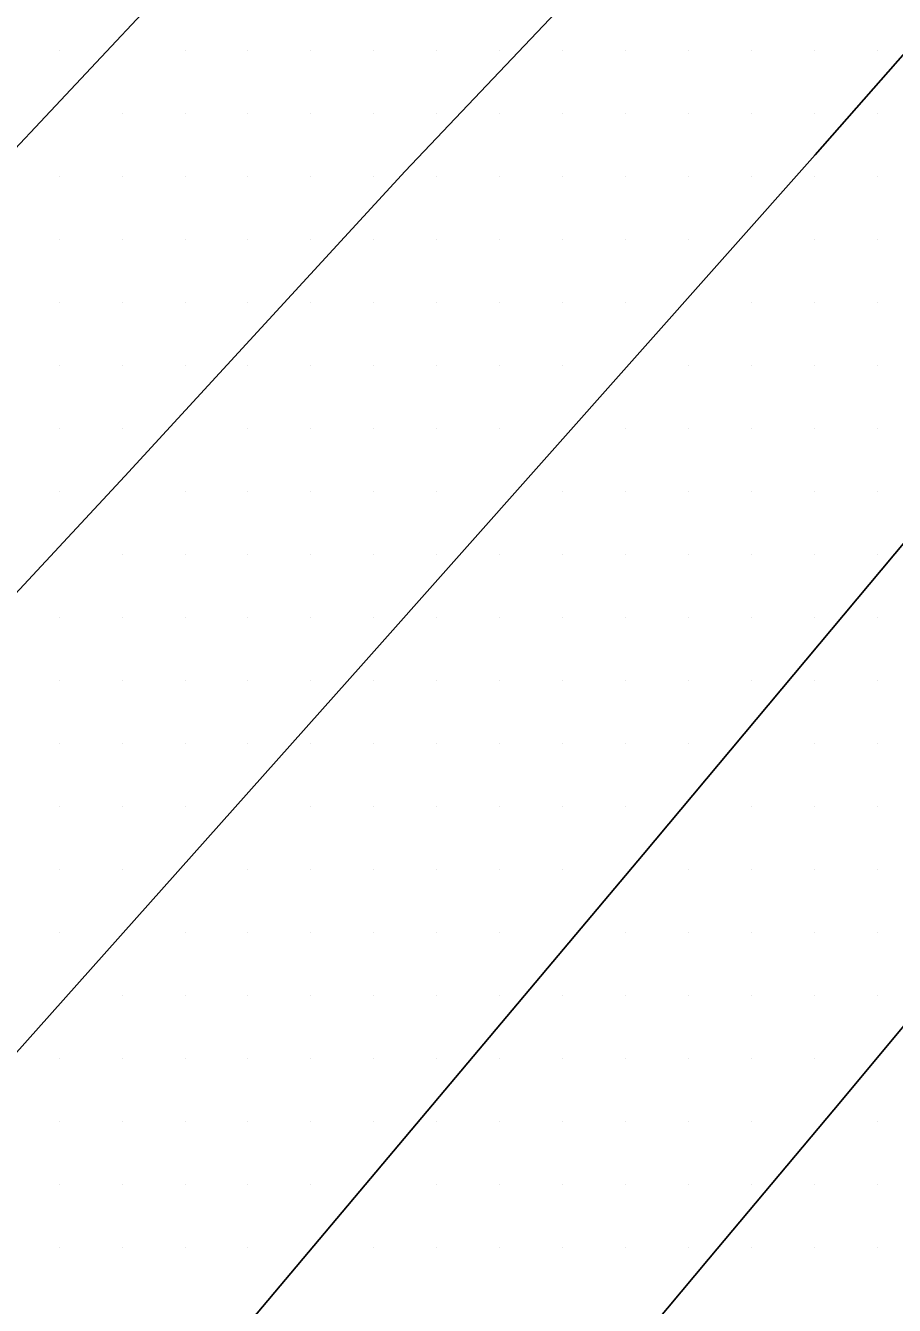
# Model space of a CAD drawing. Extents: x 1762120 to 1766775, y 709485 to 712965.
# Drawn here: x 1766407.4 to 1766441.9, y 710241.4 to 710292.3 of the extents above; entities that cross this region are included whole.
import ezdxf

# ---------------------------------------------------------------- set-up
doc = ezdxf.new("R2010")
doc.units = 0
doc.layers.add('Exist DTM Scan Elevation Point', color=7, linetype='Continuous')
doc.layers.add('Exist Roads EOT', color=7, linetype='Continuous')

msp = doc.modelspace()

# ---------------------------------------------------------------- linework, layer by layer
at = {"layer": 'Exist DTM Scan Elevation Point'}
for p, q in [((1766408.75, 710291.25), (1766408.75, 710291.25)), ((1766413.75, 710291.25), (1766413.75, 710291.25)), ((1766416.25, 710291.25), (1766416.25, 710291.25)), ((1766418.75, 710291.25), (1766418.75, 710291.25)), ((1766421.25, 710291.25), (1766421.25, 710291.25)), ((1766423.75, 710291.25), (1766423.75, 710291.25)), ((1766426.25, 710291.25), (1766426.25, 710291.25)), ((1766428.75, 710291.25), (1766428.75, 710291.25)), ((1766431.25, 710291.25), (1766431.25, 710291.25)), ((1766433.75, 710291.25), (1766433.75, 710291.25)), ((1766436.25, 710291.25), (1766436.25, 710291.25)), ((1766438.75, 710291.25), (1766438.75, 710291.25)), ((1766441.25, 710291.25), (1766441.25, 710291.25)), ((1766411.25, 710288.75), (1766411.25, 710288.75)), ((1766413.75, 710288.75), (1766413.75, 710288.75)), ((1766416.25, 710288.75), (1766416.25, 710288.75)), ((1766418.75, 710288.75), (1766418.75, 710288.75)), ((1766421.25, 710288.75), (1766421.25, 710288.75)), ((1766423.75, 710288.75), (1766423.75, 710288.75)), ((1766426.25, 710288.75), (1766426.25, 710288.75)), ((1766428.75, 710288.75), (1766428.75, 710288.75)), ((1766431.25, 710288.75), (1766431.25, 710288.75)), ((1766433.75, 710288.75), (1766433.75, 710288.75)), ((1766436.25, 710288.75), (1766436.25, 710288.75)), ((1766438.75, 710288.75), (1766438.75, 710288.75)), ((1766441.25, 710288.75), (1766441.25, 710288.75)), ((1766408.75, 710286.25), (1766408.75, 710286.25)), ((1766411.25, 710286.25), (1766411.25, 710286.25)), ((1766413.75, 710286.25), (1766413.75, 710286.25)), ((1766416.25, 710286.25), (1766416.25, 710286.25)), ((1766418.75, 710286.25), (1766418.75, 710286.25)), ((1766421.25, 710286.25), (1766421.25, 710286.25)), ((1766423.75, 710286.25), (1766423.75, 710286.25)), ((1766426.25, 710286.25), (1766426.25, 710286.25)), ((1766428.75, 710286.25), (1766428.75, 710286.25)), ((1766431.25, 710286.25), (1766431.25, 710286.25)), ((1766433.75, 710286.25), (1766433.75, 710286.25)), ((1766436.25, 710286.25), (1766436.25, 710286.25)), ((1766438.75, 710286.25), (1766438.75, 710286.25)), ((1766441.25, 710286.25), (1766441.25, 710286.25)), ((1766408.75, 710283.75), (1766408.75, 710283.75)), ((1766411.25, 710283.75), (1766411.25, 710283.75)), ((1766413.75, 710283.75), (1766413.75, 710283.75)), ((1766416.25, 710283.75), (1766416.25, 710283.75)), ((1766418.75, 710283.75), (1766418.75, 710283.75)), ((1766421.25, 710283.75), (1766421.25, 710283.75)), ((1766423.75, 710283.75), (1766423.75, 710283.75)), ((1766426.25, 710283.75), (1766426.25, 710283.75)), ((1766428.75, 710283.75), (1766428.75, 710283.75)), ((1766431.25, 710283.75), (1766431.25, 710283.75)), ((1766433.75, 710283.75), (1766433.75, 710283.75)), ((1766438.75, 710283.75), (1766438.75, 710283.75)), ((1766441.25, 710283.75), (1766441.25, 710283.75)), ((1766408.75, 710281.25), (1766408.75, 710281.25)), ((1766411.25, 710281.25), (1766411.25, 710281.25)), ((1766413.75, 710281.25), (1766413.75, 710281.25)), ((1766416.25, 710281.25), (1766416.25, 710281.25)), ((1766418.75, 710281.25), (1766418.75, 710281.25)), ((1766421.25, 710281.25), (1766421.25, 710281.25)), ((1766423.75, 710281.25), (1766423.75, 710281.25)), ((1766426.25, 710281.25), (1766426.25, 710281.25)), ((1766428.75, 710281.25), (1766428.75, 710281.25)), ((1766431.25, 710281.25), (1766431.25, 710281.25)), ((1766436.25, 710281.25), (1766436.25, 710281.25)), ((1766438.75, 710281.25), (1766438.75, 710281.25)), ((1766441.25, 710281.25), (1766441.25, 710281.25)), ((1766408.75, 710278.75), (1766408.75, 710278.75)), ((1766411.25, 710278.75), (1766411.25, 710278.75)), ((1766413.75, 710278.75), (1766413.75, 710278.75)), ((1766416.25, 710278.75), (1766416.25, 710278.75)), ((1766418.75, 710278.75), (1766418.75, 710278.75)), ((1766421.25, 710278.75), (1766421.25, 710278.75)), ((1766423.75, 710278.75), (1766423.75, 710278.75)), ((1766426.25, 710278.75), (1766426.25, 710278.75)), ((1766428.75, 710278.75), (1766428.75, 710278.75)), ((1766433.75, 710278.75), (1766433.75, 710278.75)), ((1766436.25, 710278.75), (1766436.25, 710278.75)), ((1766438.75, 710278.75), (1766438.75, 710278.75)), ((1766441.25, 710278.75), (1766441.25, 710278.75)), ((1766408.75, 710276.25), (1766408.75, 710276.25)), ((1766411.25, 710276.25), (1766411.25, 710276.25)), ((1766416.25, 710276.25), (1766416.25, 710276.25)), ((1766418.75, 710276.25), (1766418.75, 710276.25)), ((1766421.25, 710276.25), (1766421.25, 710276.25)), ((1766423.75, 710276.25), (1766423.75, 710276.25)), ((1766426.25, 710276.25), (1766426.25, 710276.25)), ((1766431.25, 710276.25), (1766431.25, 710276.25)), ((1766433.75, 710276.25), (1766433.75, 710276.25)), ((1766436.25, 710276.25), (1766436.25, 710276.25)), ((1766438.75, 710276.25), (1766438.75, 710276.25)), ((1766441.25, 710276.25), (1766441.25, 710276.25)), ((1766408.75, 710273.75), (1766408.75, 710273.75)), ((1766413.75, 710273.75), (1766413.75, 710273.75)), ((1766416.25, 710273.75), (1766416.25, 710273.75)), ((1766418.75, 710273.75), (1766418.75, 710273.75)), ((1766421.25, 710273.75), (1766421.25, 710273.75)), ((1766423.75, 710273.75), (1766423.75, 710273.75)), ((1766428.75, 710273.75), (1766428.75, 710273.75)), ((1766431.25, 710273.75), (1766431.25, 710273.75)), ((1766433.75, 710273.75), (1766433.75, 710273.75)), ((1766436.25, 710273.75), (1766436.25, 710273.75)), ((1766438.75, 710273.75), (1766438.75, 710273.75)), ((1766441.25, 710273.75), (1766441.25, 710273.75)), ((1766411.25, 710271.25), (1766411.25, 710271.25)), ((1766413.75, 710271.25), (1766413.75, 710271.25)), ((1766416.25, 710271.25), (1766416.25, 710271.25)), ((1766418.75, 710271.25), (1766418.75, 710271.25)), ((1766421.25, 710271.25), (1766421.25, 710271.25)), ((1766423.75, 710271.25), (1766423.75, 710271.25)), ((1766426.25, 710271.25), (1766426.25, 710271.25)), ((1766428.75, 710271.25), (1766428.75, 710271.25)), ((1766431.25, 710271.25), (1766431.25, 710271.25)), ((1766433.75, 710271.25), (1766433.75, 710271.25)), ((1766436.25, 710271.25), (1766436.25, 710271.25)), ((1766438.75, 710271.25), (1766438.75, 710271.25)), ((1766441.25, 710271.25), (1766441.25, 710271.25)), ((1766408.75, 710268.75), (1766408.75, 710268.75)), ((1766411.25, 710268.75), (1766411.25, 710268.75)), ((1766413.75, 710268.75), (1766413.75, 710268.75)), ((1766416.25, 710268.75), (1766416.25, 710268.75)), ((1766418.75, 710268.75), (1766418.75, 710268.75)), ((1766421.25, 710268.75), (1766421.25, 710268.75)), ((1766423.75, 710268.75), (1766423.75, 710268.75)), ((1766426.25, 710268.75), (1766426.25, 710268.75)), ((1766428.75, 710268.75), (1766428.75, 710268.75)), ((1766431.25, 710268.75), (1766431.25, 710268.75)), ((1766433.75, 710268.75), (1766433.75, 710268.75)), ((1766436.25, 710268.75), (1766436.25, 710268.75)), ((1766438.75, 710268.75), (1766438.75, 710268.75)), ((1766441.25, 710268.75), (1766441.25, 710268.75)), ((1766408.75, 710266.25), (1766408.75, 710266.25)), ((1766411.25, 710266.25), (1766411.25, 710266.25)), ((1766413.75, 710266.25), (1766413.75, 710266.25)), ((1766416.25, 710266.25), (1766416.25, 710266.25)), ((1766418.75, 710266.25), (1766418.75, 710266.25)), ((1766421.25, 710266.25), (1766421.25, 710266.25)), ((1766423.75, 710266.25), (1766423.75, 710266.25)), ((1766426.25, 710266.25), (1766426.25, 710266.25)), ((1766428.75, 710266.25), (1766428.75, 710266.25)), ((1766431.25, 710266.25), (1766431.25, 710266.25)), ((1766433.75, 710266.25), (1766433.75, 710266.25)), ((1766436.25, 710266.25), (1766436.25, 710266.25)), ((1766438.75, 710266.25), (1766438.75, 710266.25)), ((1766441.25, 710266.25), (1766441.25, 710266.25)), ((1766408.75, 710263.75), (1766408.75, 710263.75)), ((1766411.25, 710263.75), (1766411.25, 710263.75)), ((1766413.75, 710263.75), (1766413.75, 710263.75)), ((1766416.25, 710263.75), (1766416.25, 710263.75)), ((1766418.75, 710263.75), (1766418.75, 710263.75)), ((1766421.25, 710263.75), (1766421.25, 710263.75)), ((1766423.75, 710263.75), (1766423.75, 710263.75)), ((1766426.25, 710263.75), (1766426.25, 710263.75)), ((1766428.75, 710263.75), (1766428.75, 710263.75)), ((1766431.25, 710263.75), (1766431.25, 710263.75)), ((1766433.75, 710263.75), (1766433.75, 710263.75)), ((1766438.75, 710263.75), (1766438.75, 710263.75)), ((1766441.25, 710263.75), (1766441.25, 710263.75)), ((1766408.75, 710261.25), (1766408.75, 710261.25)), ((1766411.25, 710261.25), (1766411.25, 710261.25)), ((1766413.75, 710261.25), (1766413.75, 710261.25)), ((1766418.75, 710261.25), (1766418.75, 710261.25)), ((1766421.25, 710261.25), (1766421.25, 710261.25)), ((1766423.75, 710261.25), (1766423.75, 710261.25)), ((1766426.25, 710261.25), (1766426.25, 710261.25)), ((1766428.75, 710261.25), (1766428.75, 710261.25)), ((1766431.25, 710261.25), (1766431.25, 710261.25)), ((1766436.25, 710261.25), (1766436.25, 710261.25)), ((1766438.75, 710261.25), (1766438.75, 710261.25)), ((1766441.25, 710261.25), (1766441.25, 710261.25)), ((1766408.75, 710258.75), (1766408.75, 710258.75)), ((1766411.25, 710258.75), (1766411.25, 710258.75)), ((1766416.25, 710258.75), (1766416.25, 710258.75)), ((1766418.75, 710258.75), (1766418.75, 710258.75)), ((1766421.25, 710258.75), (1766421.25, 710258.75)), ((1766423.75, 710258.75), (1766423.75, 710258.75)), ((1766426.25, 710258.75), (1766426.25, 710258.75)), ((1766428.75, 710258.75), (1766428.75, 710258.75)), ((1766433.75, 710258.75), (1766433.75, 710258.75)), ((1766436.25, 710258.75), (1766436.25, 710258.75)), ((1766438.75, 710258.75), (1766438.75, 710258.75)), ((1766441.25, 710258.75), (1766441.25, 710258.75)), ((1766408.75, 710256.25), (1766408.75, 710256.25)), ((1766413.75, 710256.25), (1766413.75, 710256.25)), ((1766416.25, 710256.25), (1766416.25, 710256.25)), ((1766418.75, 710256.25), (1766418.75, 710256.25)), ((1766421.25, 710256.25), (1766421.25, 710256.25)), ((1766423.75, 710256.25), (1766423.75, 710256.25)), ((1766426.25, 710256.25), (1766426.25, 710256.25)), ((1766431.25, 710256.25), (1766431.25, 710256.25)), ((1766433.75, 710256.25), (1766433.75, 710256.25)), ((1766436.25, 710256.25), (1766436.25, 710256.25)), ((1766438.75, 710256.25), (1766438.75, 710256.25)), ((1766441.25, 710256.25), (1766441.25, 710256.25)), ((1766411.25, 710253.75), (1766411.25, 710253.75)), ((1766413.75, 710253.75), (1766413.75, 710253.75)), ((1766416.25, 710253.75), (1766416.25, 710253.75)), ((1766418.75, 710253.75), (1766418.75, 710253.75)), ((1766421.25, 710253.75), (1766421.25, 710253.75)), ((1766423.75, 710253.75), (1766423.75, 710253.75)), ((1766426.25, 710253.75), (1766426.25, 710253.75)), ((1766428.75, 710253.75), (1766428.75, 710253.75)), ((1766431.25, 710253.75), (1766431.25, 710253.75)), ((1766433.75, 710253.75), (1766433.75, 710253.75)), ((1766436.25, 710253.75), (1766436.25, 710253.75)), ((1766438.75, 710253.75), (1766438.75, 710253.75)), ((1766441.25, 710253.75), (1766441.25, 710253.75)), ((1766408.75, 710251.25), (1766408.75, 710251.25)), ((1766411.25, 710251.25), (1766411.25, 710251.25)), ((1766413.75, 710251.25), (1766413.75, 710251.25)), ((1766416.25, 710251.25), (1766416.25, 710251.25)), ((1766418.75, 710251.25), (1766418.75, 710251.25)), ((1766421.25, 710251.25), (1766421.25, 710251.25)), ((1766423.75, 710251.25), (1766423.75, 710251.25)), ((1766426.25, 710251.25), (1766426.25, 710251.25)), ((1766428.75, 710251.25), (1766428.75, 710251.25)), ((1766431.25, 710251.25), (1766431.25, 710251.25)), ((1766433.75, 710251.25), (1766433.75, 710251.25)), ((1766436.25, 710251.25), (1766436.25, 710251.25)), ((1766438.75, 710251.25), (1766438.75, 710251.25)), ((1766408.75, 710248.75), (1766408.75, 710248.75)), ((1766411.25, 710248.75), (1766411.25, 710248.75)), ((1766413.75, 710248.75), (1766413.75, 710248.75)), ((1766416.25, 710248.75), (1766416.25, 710248.75)), ((1766418.75, 710248.75), (1766418.75, 710248.75)), ((1766421.25, 710248.75), (1766421.25, 710248.75)), ((1766423.75, 710248.75), (1766423.75, 710248.75)), ((1766426.25, 710248.75), (1766426.25, 710248.75)), ((1766428.75, 710248.75), (1766428.75, 710248.75)), ((1766431.25, 710248.75), (1766431.25, 710248.75)), ((1766433.75, 710248.75), (1766433.75, 710248.75)), ((1766436.25, 710248.75), (1766436.25, 710248.75)), ((1766441.25, 710248.75), (1766441.25, 710248.75)), ((1766408.75, 710246.25), (1766408.75, 710246.25)), ((1766411.25, 710246.25), (1766411.25, 710246.25)), ((1766413.75, 710246.25), (1766413.75, 710246.25)), ((1766416.25, 710246.25), (1766416.25, 710246.25)), ((1766418.75, 710246.25), (1766418.75, 710246.25)), ((1766423.75, 710246.25), (1766423.75, 710246.25)), ((1766426.25, 710246.25), (1766426.25, 710246.25)), ((1766428.75, 710246.25), (1766428.75, 710246.25)), ((1766431.25, 710246.25), (1766431.25, 710246.25)), ((1766433.75, 710246.25), (1766433.75, 710246.25)), ((1766436.25, 710246.25), (1766436.25, 710246.25)), ((1766438.75, 710246.25), (1766438.75, 710246.25)), ((1766441.25, 710246.25), (1766441.25, 710246.25)), ((1766408.75, 710243.75), (1766408.75, 710243.75)), ((1766411.25, 710243.75), (1766411.25, 710243.75)), ((1766413.75, 710243.75), (1766413.75, 710243.75)), ((1766416.25, 710243.75), (1766416.25, 710243.75)), ((1766421.25, 710243.75), (1766421.25, 710243.75)), ((1766423.75, 710243.75), (1766423.75, 710243.75)), ((1766426.25, 710243.75), (1766426.25, 710243.75)), ((1766428.75, 710243.75), (1766428.75, 710243.75)), ((1766431.25, 710243.75), (1766431.25, 710243.75)), ((1766433.75, 710243.75), (1766433.75, 710243.75)), ((1766436.25, 710243.75), (1766436.25, 710243.75)), ((1766438.75, 710243.75), (1766438.75, 710243.75)), ((1766441.25, 710243.75), (1766441.25, 710243.75))]:
    msp.add_line(p, q, dxfattribs=at)
at = {"layer": 'Exist Roads EOT'}
for points in [[(1766568.038, 710453.157), (1766552.284, 710436.657), (1766544.436, 710428.539), (1766523.993, 710407.43), (1766517.056, 710400.359), (1766496.048, 710378.976), (1766488.854, 710371.674), (1766467.483, 710350.19), (1766460.671, 710343.374), (1766439.9, 710322.158), (1766432.427, 710314.426), (1766413.234, 710294.026), (1766405.574, 710285.856), (1766384.917, 710263.157), (1766378.895, 710256.578), (1766360.074, 710235.592), (1766353.217, 710227.855), (1766333.846, 710206.079), (1766327.052, 710198.498)], [(1766328.771, 710163.909), (1766348.094, 710185.551), (1766360.365, 710199.288), (1766377.959, 710218.998), (1766390.716, 710233.181), (1766408.913, 710253.56), (1766420.835, 710266.937), (1766438.779, 710287.123), (1766450.183, 710300.101), (1766468.535, 710320.959), (1766481.299, 710335.379), (1766498.795, 710355.159), (1766509.974, 710367.788), (1766528.601, 710388.714), (1766539.272, 710400.875), (1766557.161, 710421.038), (1766568.257, 710433.55), (1766576.594, 710442.982), (1766577.562, 710444.064)], [(1766574.003, 710442.14), (1766571.722, 710439.952), (1766562.177, 710430.125), (1766551.627, 710419.279), (1766541.487, 710408.96), (1766530.733, 710397.801), (1766520.912, 710387.738), (1766509.801, 710376.389), (1766499.969, 710366.403), (1766485.078, 710351.14), (1766474.403, 710340.397), (1766463.973, 710329.687), (1766453.174, 710318.6), (1766443.19, 710308.148), (1766432.724, 710297.247), (1766422.501, 710286.473), (1766411.363, 710274.368), (1766406.112, 710268.745), (1766384.939, 710245.449), (1766363.374, 710221.324), (1766346.777, 710202.812), (1766331.946, 710186.304), (1766317.645, 710170.319)], [(1766342.469, 710155.808), (1766356.763, 710171.899), (1766368.836, 710185.597), (1766386.119, 710205.478), (1766405.359, 710227.793), (1766415.496, 710239.8), (1766431.951, 710259.338), (1766443.928, 710273.641), (1766459.06, 710291.589), (1766473.126, 710308.054), (1766487.413, 710324.752), (1766502.326, 710342.175), (1766516.821, 710358.759), (1766531.613, 710375.513), (1766545.374, 710390.623), (1766561.498, 710408.18), (1766574.006, 710421.808), (1766586.688, 710435.891)], [(1766355.243, 710151.526), (1766361.901, 710158.934), (1766382.645, 710182.248), (1766388.45, 710188.91), (1766408.457, 710212.206), (1766414.198, 710218.958), (1766434.553, 710243.279), (1766439.875, 710249.612), (1766460.12, 710273.919), (1766465.426, 710280.342), (1766485.958, 710304.932), (1766491.33, 710311.36), (1766512.706, 710336.193), (1766517.189, 710341.464), (1766537.522, 710364.224), (1766543.217, 710370.535), (1766563.907, 710393.083), (1766569.751, 710399.415), (1766595.811, 710427.392)]]:
    msp.add_lwpolyline(points, dxfattribs=at)

doc.saveas('drawing.dxf')
